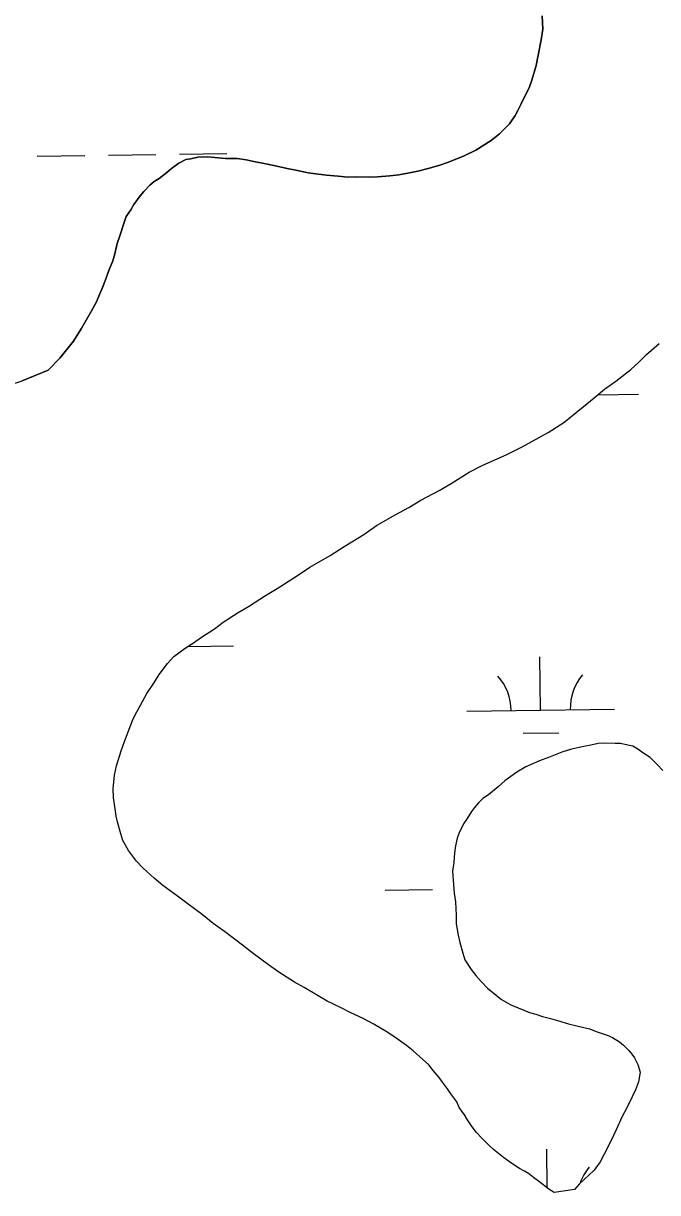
# Model space of a CAD drawing. Extents: x 3767014 to 3805179, y 361544 to 387384.
# Drawn here: x 3781068 to 3781496, y 371662 to 372452 of the extents above; entities that cross this region are included whole.
import ezdxf

# ---------------------------------------------------------------- set-up
doc = ezdxf.new("R2010")
doc.units = 0
doc.layers.add('V-TOPO-SHOR', color=7, linetype='Continuous')
doc.layers.add('V-WETL-SWMP', color=7, linetype='Continuous')

msp = doc.modelspace()

# ---------------------------------------------------------------- linework, layer by layer
at = {"layer": 'V-TOPO-SHOR'}
for points in [[(3781084.405, 372217.56), (3781092.345, 372225.703), (3781101.608, 372237.215), (3781106.765, 372245.429), (3781113.565, 372257.314), (3781117.13, 372263.716), (3781119.113, 372268.61), (3781120.753, 372272.278), (3781122.076, 372275.645), (3781124.073, 372281.161), (3781125.404, 372284.837), (3781128.05, 372291.571), (3781129.406, 372296.174), (3781131.134, 372303.24), (3781132.814, 372308.454), (3781135.501, 372316.732), (3781137.166, 372321.328), (3781140.373, 372325.883), (3781142.325, 372329.545), (3781146.492, 372335.312), (3781149.042, 372338.337), (3781153.171, 372342.56), (3781156.016, 372344.96), (3781159.471, 372347.037), (3781164.525, 372351.235), (3781167.687, 372353.936), (3781172.725, 372357.516), (3781177.425, 372359.869), (3781180.839, 372360.4), (3781185.507, 372361.516), (3781192.312, 372361.651), (3781196.939, 372361.223), (3781204.346, 372360.721), (3781208.674, 372360.611), (3781212.071, 372360.525), (3781218.236, 372359.746), (3781223.464, 372358.686), (3781231.458, 372356.932), (3781236.996, 372355.863), (3781245.908, 372353.779), (3781251.756, 372352.699), (3781260.058, 372350.94), (3781265.297, 372350.186), (3781272.387, 372349.388), (3781280.405, 372348.562), (3781286.887, 372348.085), (3781292.765, 372348.245), (3781301.417, 372348.022), (3781306.986, 372348.187), (3781315.352, 372348.898), (3781321.248, 372349.674), (3781327.46, 372350.752), (3781334.296, 372352.122), (3781341.143, 372353.801), (3781348.304, 372355.781), (3781354.858, 372358.085), (3781365.483, 372362.452), (3781373.31, 372366.269), (3781383.682, 372372.804), (3781389.363, 372377.296), (3781396.027, 372383.927), (3781399.885, 372389.702), (3781401.827, 372393.053), (3781403.785, 372397.022), (3781407.049, 372403.742), (3781409.331, 372408.321), (3781411.319, 372413.527), (3781414.047, 372423.349), (3781415.466, 372430.425), (3781417.59, 372440.882), (3781418.7, 372447.966), (3781418.311, 372456.942)], [(3781478.021, 372217.945), (3781483.409, 372223.061), (3781488.797, 372228.179), (3781497.339, 372235.689)], [(3780970.102, 372207.019), (3780975.665, 372206.875), (3780979.666, 372206.155), (3780987.367, 372205.028), (3780993.531, 372204.252), (3781001.541, 372203.117), (3781005.866, 372203.007), (3781011.12, 372202.872), (3781016.063, 372202.745), (3781022.593, 372204.123), (3781026.316, 372204.645), (3781029.73, 372205.176), (3781035.933, 372205.944), (3781039.968, 372206.458), (3781045.536, 372206.624), (3781048.95, 372207.154), (3781052.985, 372207.67), (3781058.57, 372208.452), (3781062.911, 372208.96), (3781066.969, 372210.402), (3781084.405, 372217.56)], [(3781426.298, 371661.794), (3781422.647, 371664.053), (3781415.675, 371669.488), (3781412.339, 371672.048), (3781409.003, 371674.608), (3781406.263, 371676.224), (3781402.912, 371678.166), (3781397.137, 371682.024), (3781391.972, 371685.559), (3781385.308, 371690.986), (3781382.283, 371693.538), (3781377.165, 371698.926), (3781373.853, 371702.412), (3781370.859, 371706.201), (3781367.285, 371711.548), (3781365.813, 371714.368), (3781362.231, 371719.408), (3781360.474, 371723.165), (3781356.591, 371728.52), (3781354.207, 371731.981), (3781350.92, 371736.397), (3781348.528, 371739.549), (3781344.628, 371744.288), (3781341.634, 371748.074), (3781335.289, 371753.805), (3781331.058, 371757.622), (3781326.512, 371761.141), (3781318.621, 371766.91), (3781312.845, 371770.768), (3781304.01, 371775.944), (3781297.602, 371779.2), (3781288.435, 371783.456), (3781282.334, 371786.704), (3781272.868, 371791.277), (3781266.776, 371794.834), (3781257.332, 371800.333), (3781250.93, 371803.899), (3781240.283, 371810.667), (3781233.303, 371815.793), (3781222.987, 371823.48), (3781215.709, 371828.923), (3781203.578, 371838.203), (3781195.988, 371843.652), (3781188.415, 371849.723), (3781178.101, 371857.409), (3781171.732, 371862.211), (3781162.018, 371869.263), (3781155.966, 371874.366), (3781148.717, 371881.047), (3781144.201, 371885.8), (3781138.823, 371893.05), (3781134.972, 371899.643), (3781133.547, 371904.316), (3781131.567, 371911.478), (3781130.45, 371916.145), (3781129.65, 371921.114), (3781128.605, 371928.56), (3781128.456, 371934.75), (3781129.312, 371944.002), (3781130.706, 371950.15), (3781133.75, 371960.276), (3781136.08, 371966.709), (3781141.389, 371980.795), (3781143.021, 371984.153), (3781148.213, 371993.607), (3781151.135, 371999.096), (3781156.28, 372006.694), (3781159.503, 372011.867), (3781164.955, 372019.457), (3781169.399, 372023.981), (3781176.967, 372029.66), (3781182.623, 372033.226), (3781187.981, 372037.107), (3781196.783, 372042.755), (3781202.773, 372047.24), (3781212.835, 372053.781), (3781219.745, 372057.933), (3781231.378, 372065.365), (3781239.23, 372070.108), (3781252.12, 372078.433), (3781261.24, 372084.385), (3781275.049, 372092.378), (3781284.478, 372098.317), (3781297.68, 372106.636), (3781306.181, 372112.602), (3781319.358, 372119.991), (3781328.136, 372124.714), (3781336.305, 372129.758), (3781348.532, 372136.246), (3781356.693, 372140.983), (3781368.948, 372148.708), (3781378.037, 372153.421), (3781393.985, 372160.431), (3781404.635, 372165.723), (3781422.2, 372175.473), (3781432.889, 372182.312), (3781445.836, 372192.8), (3781453.412, 372198.788), (3781460.369, 372204.793), (3781467.926, 372210.165), (3781478.021, 372217.945)], [(3781499.809, 371947.146), (3781496.197, 371950.949), (3781491.062, 371955.719), (3781486.809, 371958.613), (3781482.254, 371961.82), (3781479.512, 371963.438), (3781476.128, 371964.142), (3781471.209, 371965.197), (3781467.5, 371965.291), (3781460.393, 371965.476), (3781456.06, 371965.277), (3781451.085, 371964.169), (3781446.426, 371963.36), (3781438.027, 371961.412), (3781431.484, 371959.418), (3781422.428, 371955.94), (3781416.493, 371953.62), (3781407.111, 371949.532), (3781401.145, 371945.975), (3781392.953, 371940.001), (3781388.523, 371936.095), (3781381.892, 371930.701), (3781378.113, 371928.016), (3781375.258, 371925.306), (3781372.391, 371921.978), (3781370.466, 371919.246), (3781367.566, 371914.681), (3781364.998, 371911.038), (3781362.059, 371904.931), (3781360.728, 371901.254), (3781359.665, 371896.026), (3781358.927, 371891.406), (3781358.45, 371884.926), (3781357.682, 371879.071), (3781358.378, 371870.086), (3781358.845, 371864.2), (3781359.622, 371858.304), (3781360.009, 371849.327), (3781360.166, 371843.448), (3781361.514, 371835.684), (3781362.622, 371830.707), (3781364.602, 371823.545), (3781366.036, 371819.181), (3781370.193, 371812.58), (3781373.491, 371808.476), (3781377.093, 371804.364), (3781381.31, 371799.926), (3781387.061, 371795.139), (3781390.698, 371792.264), (3781397.098, 371788.698), (3781401.995, 371786.716), (3781409.64, 371783.429), (3781413.943, 371782.391), (3781418.536, 371780.726), (3781423.759, 371779.355), (3781428.67, 371777.992), (3781436.039, 371775.948), (3781441.568, 371774.567), (3781450.172, 371772.491), (3781455.378, 371770.502), (3781462.12, 371768.163), (3781465.788, 371766.525), (3781470.351, 371763.625), (3781473.077, 371761.388), (3781476.696, 371757.894), (3781478.797, 371755.367), (3781480.587, 371752.848), (3781482.946, 371748.457), (3781484.357, 371743.165), (3781483.263, 371736.702), (3781481.267, 371731.187), (3781478.983, 371726.607), (3781475.069, 371718.669), (3781472.145, 371713.178)], [(3781472.145, 371713.178), (3781467.881, 371703.702), (3781464.926, 371696.977), (3781460.051, 371687.826), (3781457.444, 371682.637), (3781453.277, 371676.869), (3781449.474, 371673.257), (3781446.946, 371671.158), (3781443.143, 371667.547), (3781439.959, 371663.918), (3781426.298, 371661.794)]]:
    msp.add_lwpolyline(points, dxfattribs=at)
at = {"layer": 'V-WETL-SWMP'}
for p, q in [((3781077.108, 372362.214), (3781109.105, 372362.659)), ((3781125.103, 372362.881), (3781157.1, 372363.325)), ((3781173.099, 372363.548), (3781205.096, 372363.992)), ((3781455.927, 372200.959), (3781483.382, 372201.341)), ((3781178.97, 372030.922), (3781209.716, 372031.349)), ((3781417.185, 371987.797), (3781416.685, 372023.793)), ((3781367.19, 371987.102), (3781467.181, 371988.491)), ((3781405.401, 371972.201), (3781429.399, 371972.534)), ((3781312.019, 371866.253), (3781344.016, 371866.698)), ((3781421.672, 371664.812), (3781421.306, 371691.15))]:
    msp.add_line(p, q, dxfattribs=at)
for points in [[(3781418.312, 372456.942), (3781418.7, 372447.966), (3781417.59, 372440.883), (3781415.466, 372430.425), (3781414.047, 372423.35), (3781411.32, 372413.526), (3781409.331, 372408.32), (3781407.049, 372403.741), (3781403.784, 372397.023), (3781401.827, 372393.054), (3781399.886, 372389.703), (3781396.027, 372383.927), (3781389.363, 372377.296), (3781383.682, 372372.805), (3781373.31, 372366.269), (3781365.482, 372362.451), (3781354.857, 372358.086), (3781348.305, 372355.781), (3781341.142, 372353.801), (3781334.297, 372352.122), (3781327.459, 372350.752), (3781321.248, 372349.675), (3781315.353, 372348.899), (3781306.986, 372348.187), (3781301.417, 372348.021), (3781292.765, 372348.244), (3781286.886, 372348.086), (3781280.405, 372348.562), (3781272.387, 372349.387), (3781265.296, 372350.187), (3781260.059, 372350.941), (3781251.756, 372352.7), (3781245.909, 372353.778), (3781236.996, 372355.863), (3781231.458, 372356.933), (3781223.464, 372358.685), (3781218.235, 372359.747), (3781212.071, 372360.524), (3781208.673, 372360.611), (3781204.347, 372360.722), (3781196.939, 372361.222), (3781192.312, 372361.651), (3781185.506, 372361.516), (3781180.84, 372360.4), (3781177.425, 372359.869), (3781172.726, 372357.517), (3781167.687, 372353.936), (3781164.526, 372351.234), (3781159.47, 372347.036), (3781156.016, 372344.96), (3781153.171, 372342.56), (3781149.043, 372338.337)], [(3781149.043, 372338.337), (3781146.492, 372335.311), (3781142.324, 372329.544), (3781140.374, 372325.883), (3781137.165, 372321.328), (3781135.501, 372316.733), (3781132.814, 372308.454), (3781131.134, 372303.241), (3781129.406, 372296.174), (3781128.051, 372291.571), (3781125.404, 372284.836), (3781124.073, 372281.16), (3781122.076, 372275.646), (3781120.753, 372272.279), (3781119.112, 372268.611), (3781117.131, 372263.715), (3781113.565, 372257.313), (3781106.766, 372245.43), (3781101.608, 372237.214), (3781092.345, 372225.703), (3781084.405, 372217.559)], [(3781478.021, 372217.944), (3781483.409, 372223.061), (3781488.797, 372228.179), (3781497.339, 372235.689)], [(3781084.405, 372217.559), (3781066.968, 372210.402)], [(3781426.298, 371661.795), (3781422.646, 371664.053), (3781415.675, 371669.489), (3781412.339, 371672.048), (3781409.004, 371674.608), (3781406.263, 371676.224), (3781402.912, 371678.166), (3781397.136, 371682.025), (3781391.971, 371685.559), (3781385.308, 371690.987), (3781382.282, 371693.538), (3781377.164, 371698.926), (3781373.853, 371702.412), (3781370.858, 371706.2), (3781367.285, 371711.548), (3781365.812, 371714.369), (3781362.231, 371719.408), (3781360.473, 371723.164), (3781356.591, 371728.52), (3781354.207, 371731.982), (3781350.919, 371736.396), (3781348.527, 371739.549), (3781344.629, 371744.287), (3781341.634, 371748.075), (3781335.289, 371753.804), (3781331.058, 371757.623), (3781326.511, 371761.141), (3781318.62, 371766.909), (3781312.845, 371770.768), (3781304.011, 371775.943), (3781297.602, 371779.2), (3781288.436, 371783.455), (3781282.335, 371786.704), (3781272.868, 371791.276), (3781266.776, 371794.834), (3781257.332, 371800.334), (3781250.931, 371803.899), (3781240.283, 371810.667), (3781233.303, 371815.793), (3781222.988, 371823.479), (3781215.708, 371828.923), (3781203.579, 371838.202), (3781195.989, 371843.653), (3781188.415, 371849.723), (3781178.101, 371857.409), (3781171.731, 371862.211), (3781162.018, 371869.263), (3781155.966, 371874.366), (3781148.717, 371881.046), (3781144.201, 371885.8), (3781138.822, 371893.05), (3781134.972, 371899.642), (3781133.547, 371904.316), (3781131.567, 371911.479), (3781130.45, 371916.146), (3781129.65, 371921.113), (3781128.605, 371928.561), (3781128.455, 371934.749), (3781129.311, 371944.002), (3781130.706, 371950.15), (3781133.75, 371960.276), (3781136.08, 371966.709), (3781141.389, 371980.795), (3781143.022, 371984.154), (3781148.212, 371993.606), (3781151.136, 371999.096), (3781156.279, 372006.694), (3781159.504, 372011.867), (3781164.955, 372019.457), (3781169.4, 372023.98), (3781176.967, 372029.66), (3781182.624, 372033.225), (3781187.981, 372037.107), (3781196.784, 372042.755), (3781202.774, 372047.239), (3781212.836, 372053.782), (3781219.745, 372057.933), (3781231.377, 372065.364), (3781239.229, 372070.109), (3781252.12, 372078.434), (3781261.24, 372084.384), (3781275.05, 372092.377), (3781284.479, 372098.318), (3781297.679, 372106.636), (3781306.181, 372112.601), (3781319.357, 372119.992), (3781328.136, 372124.713), (3781336.305, 372129.759), (3781348.531, 372136.247), (3781356.692, 372140.984), (3781368.949, 372148.708), (3781378.037, 372153.421), (3781393.986, 372160.431), (3781404.635, 372165.723), (3781422.201, 372175.474), (3781432.889, 372182.311), (3781445.836, 372192.799), (3781453.411, 372198.788), (3781460.368, 372204.793), (3781467.927, 372210.164), (3781478.021, 372217.944)], [(3781499.809, 371947.146), (3781496.196, 371950.95), (3781491.063, 371955.72), (3781486.808, 371958.612), (3781482.253, 371961.821), (3781479.512, 371963.437), (3781476.129, 371964.143), (3781471.209, 371965.197), (3781467.501, 371965.292), (3781460.394, 371965.475), (3781456.06, 371965.278), (3781451.085, 371964.169), (3781446.426, 371963.361), (3781438.027, 371961.413), (3781431.483, 371959.417), (3781422.427, 371955.94), (3781416.492, 371953.619), (3781407.111, 371949.531), (3781401.145, 371945.975), (3781392.952, 371940.001), (3781388.523, 371936.096), (3781381.891, 371930.701), (3781378.112, 371928.016), (3781375.259, 371925.306), (3781372.391, 371921.979), (3781370.465, 371919.246), (3781367.565, 371914.682), (3781364.998, 371911.038), (3781362.058, 371904.93), (3781360.727, 371901.254), (3781359.664, 371896.025), (3781358.927, 371891.406), (3781358.451, 371884.925), (3781357.682, 371879.07), (3781358.379, 371870.085), (3781358.845, 371864.199), (3781359.621, 371858.304), (3781360.009, 371849.327), (3781360.167, 371843.448), (3781361.513, 371835.684), (3781362.622, 371830.708), (3781364.602, 371823.546), (3781366.035, 371819.18), (3781370.194, 371812.58), (3781373.49, 371808.476), (3781377.094, 371804.363), (3781381.309, 371799.926), (3781387.061, 371795.14), (3781390.697, 371792.264), (3781397.098, 371788.698), (3781401.994, 371786.717), (3781409.64, 371783.428), (3781413.942, 371782.39), (3781418.537, 371780.726), (3781423.758, 371779.355), (3781428.67, 371777.992), (3781436.038, 371775.947), (3781441.568, 371774.568), (3781450.172, 371772.491), (3781455.377, 371770.502), (3781462.119, 371768.164), (3781465.787, 371766.524), (3781470.351, 371763.624), (3781473.076, 371761.389), (3781476.696, 371757.895), (3781478.796, 371755.367), (3781480.586, 371752.848), (3781482.947, 371748.458), (3781484.357, 371743.166), (3781483.263, 371736.701), (3781481.266, 371731.186), (3781478.983, 371726.607), (3781475.069, 371718.669), (3781472.145, 371713.179)], [(3781472.145, 371713.179), (3781467.881, 371703.703), (3781464.926, 371696.977), (3781460.052, 371687.827), (3781457.445, 371682.637), (3781453.277, 371676.87), (3781449.474, 371673.257), (3781446.946, 371671.158), (3781443.143, 371667.546), (3781439.958, 371663.917), (3781426.298, 371661.795)]]:
    msp.add_lwpolyline(points, dxfattribs=at)
for centre, start, end in [((3781361.941, 371987.504), 0.024037, 41.567696), ((3781472.416, 371989.039), 140.024034, 181.567693), ((3781477.037, 371656.396), 140.024034, 160.446268)]:
    msp.add_arc(centre, 35.246, start, end, dxfattribs=at)

doc.saveas('drawing.dxf')
